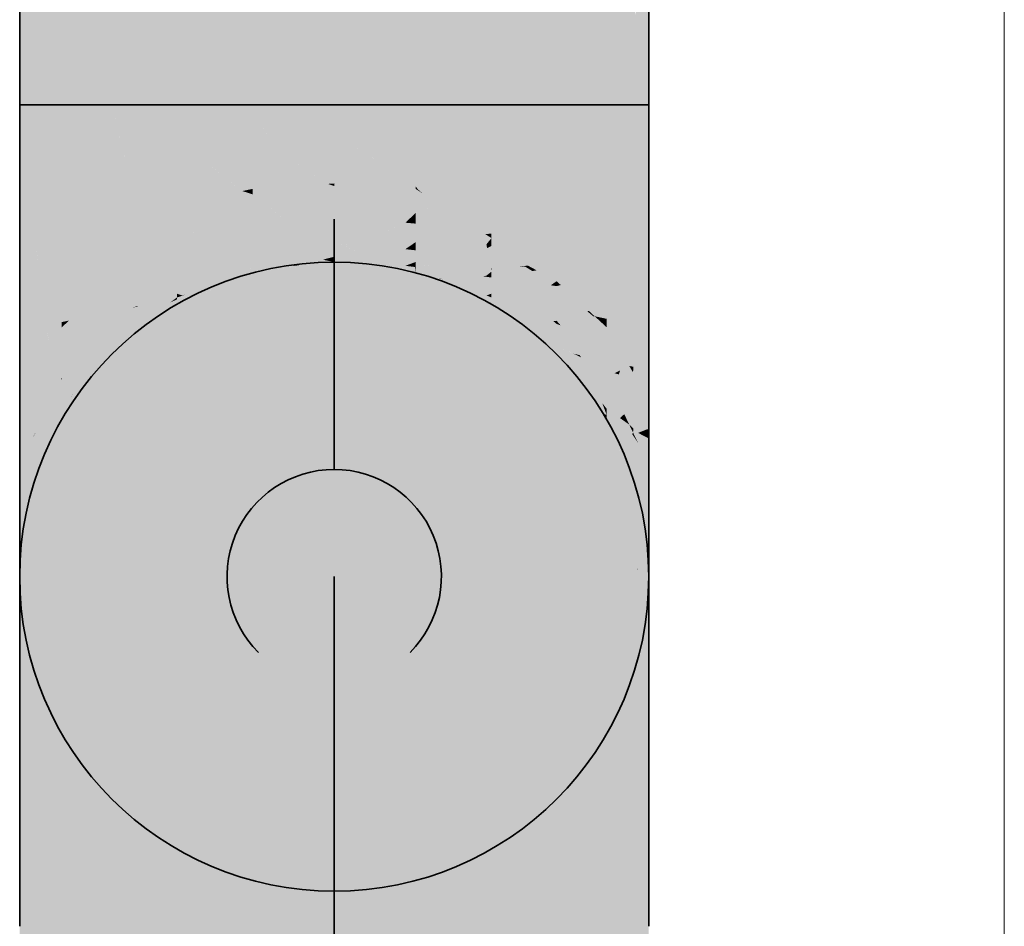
# Model space of a CAD drawing. Extents: x -459 to 541, y -543 to 550.
# Tile 463 of 577: x 169.19 to 171.94, y 325.91 to 328.44. Entities that reach past the tile are written whole.
import ezdxf
from ezdxf.lldxf.tags import DXFTag

# ---------------------------------------------------------------- set-up
doc = ezdxf.new("R2010")
doc.units = 0
doc.layers.get('0').update_dxf_attribs({"lineweight": 35})
doc.layers.add('0-Shading', color=7, linetype='Continuous', lineweight=35)
doc.layers.add('5_UG-NEU', color=7, linetype='Continuous', lineweight=25)
doc.layers.add('H_Ruecklauf', color=5, linetype='Continuous', lineweight=35, true_color=0x0000ff)
tags = doc.linetypes.add('VERDECKT2_S2', pattern=[0.0027, 0.002, -0.0007]).pattern_tags.tags
tags[6:7] = [DXFTag(74, 4), DXFTag(75, 0), DXFTag(340, '0'), DXFTag(46, 1.0), DXFTag(50, 0.0), DXFTag(44, 0.0), DXFTag(45, 0.0)]
tags[4:5] = [DXFTag(74, 4), DXFTag(75, 0), DXFTag(340, '0'), DXFTag(46, 1.0), DXFTag(50, 0.0), DXFTag(44, 0.0), DXFTag(45, 0.0)]

# ---------------------------------------------------------------- blocks, each defined once
blk = doc.blocks.new('Shading-A07ALAKV1N', base_point=(152.5692, 260.2956))
at = {"layer": '0-Shading', "color": 174, "true_color": 0x000090}
for points in [[(170.9492, 328.2052), (170.9492, 333.056), (170.9374, 328.2052), (170.94, 333.0466)], [(170.9374, 328.2052), (170.94, 333.0466), (170.9193, 328.4309), (170.9193, 333.0255)], [(169.2192, 328.371), (169.2146, 333.0006), (169.1893, 328.2052), (169.1893, 333.0255)], [(169.2146, 333.0006), (169.2192, 328.371), (169.2192, 332.996)], [(170.9193, 328.4309), (170.9193, 328.2052), (170.9374, 328.2052)], [(169.2192, 328.371), (169.1893, 328.2052), (169.206, 328.2052)], [(169.206, 328.2052), (169.2192, 328.2052), (169.2192, 328.371)], [(169.1893, 328.2052), (169.1893, 328.0323), (169.206, 328.2052)], [(169.1893, 328.0323), (169.1893, 327.8636), (169.2192, 328.2052), (169.2192, 327.9225)], [(169.1893, 328.0323), (169.2192, 328.2052), (169.206, 328.2052)], [(170.9193, 328.2052), (170.9492, 328.0833), (170.9374, 328.2052)], [(170.9193, 328.2052), (170.9193, 327.9225), (170.9492, 328.0833), (170.9492, 327.8636)], [(170.9492, 328.0833), (170.9492, 328.2052), (170.9374, 328.2052)], [(170.0692, 327.7802), (169.8903, 327.7574), (169.9738, 327.7555), (169.9436, 327.7553)], [(170.0374, 327.772), (169.9692, 327.7543), (170.0692, 327.7652), (169.9824, 327.7538)], [(170.0692, 327.7802), (170.0374, 327.772), (170.0692, 327.7728)], [(170.0374, 327.772), (170.0692, 327.7652), (170.0692, 327.7728)], [(170.2023, 327.7477), (170.202, 327.7633), (170.0692, 327.7728), (170.0692, 327.7802)], [(170.2023, 327.7477), (170.0692, 327.7728), (170.1309, 327.7571)], [(170.0692, 327.7728), (170.0692, 327.7652), (170.1309, 327.7571)], [(169.8415, 327.7352), (169.8415, 327.671), (170.0692, 327.7652), (170.0692, 327.6929)], [(169.8903, 327.7574), (169.8415, 327.7513), (169.8433, 327.7355), (169.8415, 327.7356)], [(169.8903, 327.7574), (169.8433, 327.7355), (169.9824, 327.7538)], [(169.9436, 327.7553), (169.9692, 327.7543), (169.9738, 327.7555)], [(170.0692, 327.7652), (170.297, 327.6613), (170.297, 327.7352)], [(170.0692, 327.7652), (170.0692, 327.6929), (170.297, 327.6613), (170.1364, 327.6817)], [(170.2952, 327.7515), (170.202, 327.7633), (170.2592, 327.75)], [(170.202, 327.7633), (170.2023, 327.7477), (170.2592, 327.75)], [(170.2952, 327.7515), (170.2023, 327.7477), (170.297, 327.7356), (170.2952, 327.7355)], [(170.2952, 327.7515), (170.297, 327.7356), (170.297, 327.7513)], [(169.8415, 327.7356), (169.8415, 327.7352), (169.8433, 327.7355)], [(170.2952, 327.7355), (170.297, 327.7352), (170.297, 327.7356)], [(169.8415, 327.671), (169.8415, 327.6613), (170.0692, 327.6929), (170.0692, 327.6902)], [(170.0692, 327.6929), (170.0692, 327.6902), (170.1364, 327.6817)], [(169.1893, 325.5652), (169.2192, 325.5652), (169.1893, 325.9069), (169.2192, 325.9658)], [(170.9193, 325.5652), (170.9492, 325.5652), (170.9193, 325.9658), (170.9492, 325.9069)]]:
    blk.add_solid(points, dxfattribs=at)
at = {"layer": '0-Shading', "color": 174, "true_color": 0x0000b0}
for points in [[(170.9129, 328.4561), (170.9193, 328.4309), (170.8313, 332.996), (170.9193, 333.0255)], [(169.2192, 332.996), (169.2192, 328.371), (169.3071, 332.9696), (169.3071, 328.7236)], [(170.9129, 328.4561), (170.8313, 328.7774), (170.9193, 328.2052), (170.8313, 328.2052)], [(169.2192, 328.371), (169.2192, 328.2052), (169.3071, 328.7236), (169.3071, 328.2052)], [(170.9193, 328.4309), (170.9129, 328.4561), (170.9193, 328.2052)], [(169.2192, 328.2052), (169.2263, 327.9269), (169.3071, 328.2052), (169.3071, 327.9774)], [(169.224, 328.0187), (169.2192, 328.2052), (169.2192, 327.9225)], [(170.8313, 327.9774), (170.9193, 327.9225), (170.8313, 328.2052), (170.9193, 328.2052)], [(169.2263, 327.9269), (169.224, 328.0187), (169.2192, 327.9225)], [(169.2192, 325.5652), (169.3071, 325.5652), (169.2192, 325.9658), (169.3071, 326.0208)], [(170.8313, 325.5652), (170.9193, 325.5652), (170.8313, 326.0208), (170.9193, 325.9658)]]:
    blk.add_solid(points, dxfattribs=at)
at = {"layer": '0-Shading', "color": 5, "true_color": 0x0000fd}
for points in [[(170.297, 328.2052), (170.1551, 329.4595), (170.0692, 328.6941), (170.0692, 329.4751)], [(170.1551, 329.4595), (170.297, 328.2052), (170.297, 328.7745)], [(169.8917, 329.4304), (169.8415, 329.4177), (170.0692, 328.2052), (169.8415, 328.2052)], [(169.8917, 329.4304), (170.0692, 328.2052), (170.0692, 328.6941)], [(170.297, 328.2052), (170.0692, 328.6941), (170.0692, 328.2052)]]:
    blk.add_solid(points, dxfattribs=at)
at = {"layer": '0-Shading', "color": 5, "true_color": 0x0000f5}
for points in [[(170.5092, 328.2052), (170.452, 329.3335), (170.297, 328.7745), (170.297, 329.4338)], [(169.6293, 329.2654), (169.6293, 328.2052), (169.8415, 329.4177), (169.8415, 328.2052)], [(170.452, 329.3335), (170.5092, 328.2052), (170.5092, 328.9471)], [(170.5092, 328.2052), (170.297, 328.7745), (170.297, 328.2052)]]:
    blk.add_solid(points, dxfattribs=at)
at = {"layer": '0-Shading', "color": 172, "true_color": 0x0000e4}
for points in [[(170.6915, 329.0726), (170.5092, 329.2965), (170.6915, 328.2052), (170.5092, 328.9471)], [(169.447, 329.0287), (169.447, 328.2052), (169.6293, 329.2654), (169.6293, 328.2052)], [(170.5092, 328.9471), (170.5092, 328.2052), (170.6915, 328.2052)], [(169.6293, 328.2052), (169.447, 328.2052), (169.5637, 328.0478), (169.4751, 328.0908)], [(169.4756, 328.0886), (169.447, 328.2052), (169.447, 328.0246)], [(169.6293, 328.2052), (169.5637, 328.0478), (169.6293, 328.0608)], [(170.5092, 328.0608), (170.6915, 328.0246), (170.5092, 328.2052), (170.6915, 328.2052)], [(169.4893, 328.033), (169.4756, 328.0886), (169.447, 328.0246)], [(169.4751, 328.0908), (169.4893, 328.033), (169.5637, 328.0478)], [(169.447, 325.5652), (169.6293, 325.5652), (169.447, 326.0679), (169.6293, 326.1041)], [(170.5092, 325.5652), (170.6915, 325.5652), (170.5092, 326.1041), (170.6915, 326.0679)]]:
    blk.add_solid(points, dxfattribs=at)
at = {"layer": '0-Shading', "color": 172, "true_color": 0x0000cd}
for points in [[(170.7409, 328.9683), (170.6915, 329.0726), (170.8313, 328.2052), (170.6915, 328.2052)], [(169.3071, 328.7236), (169.3071, 328.2052), (169.447, 329.0287), (169.447, 328.2052)], [(170.8313, 328.7774), (170.7409, 328.9683), (170.8313, 328.2052)]]:
    blk.add_solid(points, dxfattribs=at)
at = {"layer": '0-Shading', "color": 172, "true_color": 0x0000cc}
for points in [[(169.3071, 328.2052), (169.3331, 327.9862), (169.447, 328.2052), (169.447, 328.0246)], [(169.3071, 328.2052), (169.3071, 327.9774), (169.3331, 327.9862)], [(170.6915, 328.0246), (170.8313, 327.9774), (170.6915, 328.2052), (170.8313, 328.2052)], [(169.9345, 327.8816), (169.8415, 327.8729), (169.9441, 327.8775), (169.9173, 327.8568)], [(169.9173, 327.8568), (170.0692, 327.8244), (169.9441, 327.8775)], [(169.9345, 327.8816), (170.0076, 327.8505), (170.0692, 327.8941)], [(170.0076, 327.8505), (170.0692, 327.8244), (170.0692, 327.8941)], [(170.1419, 327.8159), (170.0692, 327.8941), (170.0692, 327.8242)], [(170.1419, 327.8159), (170.1757, 327.8571), (170.0692, 327.8941), (170.1146, 327.8899)], [(170.1757, 327.8571), (170.1964, 327.8823), (170.1146, 327.8899)], [(170.239, 327.8617), (170.1964, 327.8823), (170.2007, 327.8436), (170.1757, 327.8571)], [(170.2684, 327.8755), (170.1964, 327.8823), (170.239, 327.8617)], [(169.9173, 327.8568), (169.8415, 327.8729), (169.8415, 327.7982)], [(170.0692, 327.8244), (169.9173, 327.8568), (170.0692, 327.8242), (169.8415, 327.7982)], [(170.2684, 327.8755), (170.1419, 327.8159), (170.297, 327.8211), (170.2684, 327.8015)], [(170.1757, 327.8571), (170.1419, 327.8159), (170.2007, 327.8436)], [(170.2684, 327.8755), (170.297, 327.8211), (170.297, 327.8729)], [(170.2684, 327.8015), (170.297, 327.7982), (170.297, 327.8211)], [(169.8415, 327.0996), (170.0692, 327.1208), (169.8415, 327.4445), (170.0692, 327.4705)], [(170.0692, 327.1208), (170.297, 327.0996), (170.0692, 327.4705), (170.297, 327.4445)], [(169.3071, 325.5652), (169.447, 325.5652), (169.3071, 326.0208), (169.447, 326.0679)], [(170.6915, 325.5652), (170.8313, 325.5652), (170.6915, 326.0679), (170.8313, 326.0208)]]:
    blk.add_solid(points, dxfattribs=at)
at = {"layer": '0-Shading', "color": 5, "true_color": 0x0000f4}
for points in [[(169.7682, 328.2052), (169.6293, 328.2052), (169.8415, 328.0836), (169.681, 328.0664)], [(169.6642, 328.1115), (169.6293, 328.2052), (169.6293, 328.0608)], [(169.7682, 328.2052), (169.8415, 328.0836), (169.8415, 328.1385)], [(169.8415, 328.2052), (169.7682, 328.2052), (169.8415, 328.1385)], [(170.297, 328.0836), (170.5092, 328.0608), (170.297, 328.2052), (170.5092, 328.2052)], [(169.681, 328.0664), (169.6642, 328.1115), (169.6293, 328.0608)], [(169.8973, 328.0855), (169.8415, 328.0836), (169.9296, 328.0642), (169.8415, 327.9702)], [(169.8973, 328.0855), (169.9959, 328.0205), (170.0692, 328.0913)], [(169.9959, 328.0205), (170.0512, 327.984), (170.0692, 328.0913), (170.0692, 327.9852)], [(170.1469, 328.0525), (170.1272, 328.0894), (170.0692, 327.9852), (170.0692, 328.0913)], [(170.297, 328.0836), (170.1272, 328.0894), (170.2317, 328.0205)], [(170.1626, 328.066), (170.1272, 328.0894), (170.1469, 328.0525)], [(170.297, 328.0836), (170.2317, 328.0205), (170.297, 327.9774)], [(169.8415, 327.9702), (170.0512, 327.984), (169.9296, 328.0642)], [(170.1871, 327.9774), (170.1469, 328.0525), (170.0692, 327.9852)], [(170.2317, 328.0205), (170.1626, 328.066), (170.1871, 327.9774), (170.1469, 328.0525)], [(170.2317, 328.0205), (170.1871, 327.9774), (170.297, 327.9774), (170.297, 327.9702)], [(169.8415, 326.1269), (170.0692, 326.1346), (169.8415, 326.6502), (170.0692, 326.6652)], [(170.0692, 326.1346), (170.297, 326.1269), (170.0692, 326.6652), (170.297, 326.6502)], [(169.6293, 325.5652), (169.8415, 325.5652), (169.6293, 326.1041), (169.8415, 326.1269)], [(170.297, 325.5652), (170.5092, 325.5652), (170.297, 326.1269), (170.5092, 326.1041)]]:
    blk.add_solid(points, dxfattribs=at)
at = {"layer": '0-Shading', "color": 5, "true_color": 0x0000fc}
for points in [[(169.8415, 328.2052), (169.8973, 328.0855), (170.0692, 328.2052), (170.0692, 328.0913)], [(169.8812, 328.12), (169.8415, 328.2052), (169.8415, 328.1385)], [(170.0692, 328.2052), (170.1272, 328.0894), (170.297, 328.2052), (170.297, 328.0836)], [(170.0692, 328.2052), (170.0692, 328.0913), (170.1272, 328.0894)], [(169.8973, 328.0855), (169.8812, 328.12), (169.8415, 328.0836), (169.8415, 328.1385)], [(169.8415, 325.5652), (170.0692, 325.5652), (169.8415, 326.1269), (170.0692, 326.1346)], [(170.0692, 325.5652), (170.297, 325.5652), (170.0692, 326.1346), (170.297, 326.1269)]]:
    blk.add_solid(points, dxfattribs=at)
at = {"layer": '0-Shading', "color": 5, "true_color": 0x0000ec}
for points in [[(169.681, 328.0664), (169.7661, 328.0001), (169.8415, 328.0836)], [(169.7661, 328.0001), (169.8122, 327.9641), (169.8415, 328.0836), (169.8415, 327.9702)], [(170.5092, 328.0608), (170.297, 328.0836), (170.3031, 327.969), (170.297, 327.9774)], [(169.681, 328.0664), (169.6293, 328.0608), (169.7682, 327.955), (169.6293, 328.0096)], [(169.681, 328.0664), (169.7682, 327.955), (169.8122, 327.9641)], [(170.5092, 328.0608), (170.3031, 327.969), (170.4095, 327.9469)], [(170.5092, 328.0608), (170.4571, 328.0013), (170.5092, 327.9619)], [(169.6743, 327.9919), (169.6293, 328.0096), (169.6293, 327.9263)], [(169.7682, 327.955), (169.6743, 327.9919), (169.6293, 327.9263)], [(170.4571, 328.0013), (170.4095, 327.9469), (170.5092, 327.9619), (170.5092, 327.9263)], [(170.297, 327.9774), (170.297, 327.9702), (170.3031, 327.969)], [(169.6293, 326.1041), (169.8415, 326.1269), (169.6293, 326.6063), (169.8415, 326.6502)], [(170.297, 326.1269), (170.5092, 326.1041), (170.297, 326.6502), (170.5092, 326.6063)]]:
    blk.add_solid(points, dxfattribs=at)
at = {"layer": '0-Shading', "color": 172, "true_color": 0x0000dd}
for points in [[(169.4893, 328.033), (169.6293, 328.0096), (169.5637, 328.0478)], [(169.6293, 328.0096), (169.6293, 328.0608), (169.5637, 328.0478)], [(170.6915, 328.0246), (170.5092, 328.0608), (170.537, 327.9156), (170.5092, 327.9619)], [(169.4893, 328.033), (169.447, 328.0246), (169.5225, 327.8853), (169.447, 327.9035)], [(169.4893, 328.033), (169.5934, 327.9125), (169.6293, 328.0096), (169.6293, 327.9263)], [(169.4893, 328.033), (169.5225, 327.8853), (169.5934, 327.9125)], [(170.6915, 328.0246), (170.537, 327.9156), (170.6107, 327.8874)], [(170.6915, 328.0246), (170.655, 327.9627), (170.6915, 327.9267)], [(169.8415, 327.9546), (169.8122, 327.9641), (169.8415, 327.9168), (169.7682, 327.955)], [(169.8415, 327.9702), (169.8122, 327.9641), (169.8415, 327.9546)], [(170.297, 327.9027), (170.3546, 327.9254), (170.297, 327.9702), (170.3168, 327.9574)], [(170.3031, 327.969), (170.297, 327.9702), (170.3168, 327.9574)], [(170.3618, 327.9282), (170.4095, 327.9469), (170.3168, 327.9574), (170.3031, 327.969)], [(170.5092, 327.9619), (170.5092, 327.9263), (170.537, 327.9156)], [(170.655, 327.9627), (170.6107, 327.8874), (170.6915, 327.9267), (170.6915, 327.8564)], [(169.7682, 327.955), (169.6293, 327.9263), (169.8415, 327.9168), (169.8415, 327.8729)], [(170.3546, 327.9254), (170.3618, 327.9282), (170.3168, 327.9574)], [(170.4229, 327.9442), (170.4095, 327.9469), (170.3771, 327.9182), (170.3618, 327.9282)], [(170.4473, 327.8727), (170.5092, 327.9263), (170.3771, 327.9182), (170.4229, 327.9442)], [(169.6293, 327.9263), (169.6293, 327.8964), (169.8415, 327.8729), (169.6943, 327.8298)], [(170.3618, 327.9282), (170.297, 327.8729), (170.3771, 327.9182)], [(170.297, 327.8729), (170.3618, 327.9282), (170.297, 327.9027)], [(170.297, 327.8729), (170.4204, 327.8494), (170.3771, 327.9182), (170.4473, 327.8727)], [(170.4473, 327.8727), (170.4923, 327.8434), (170.5092, 327.9263), (170.5092, 327.8452)], [(169.4657, 327.899), (169.447, 327.9035), (169.447, 327.8564)], [(169.5225, 327.8853), (169.4657, 327.899), (169.447, 327.8564)], [(169.685, 327.8393), (169.6293, 327.8964), (169.6293, 327.8452)], [(170.4204, 327.8494), (170.297, 327.8729), (170.4095, 327.8399)], [(170.4095, 327.8399), (170.4229, 327.836), (170.4204, 327.8494), (170.4662, 327.8406)], [(170.4473, 327.8727), (170.4204, 327.8494), (170.4923, 327.8434), (170.4662, 327.8406)], [(169.6943, 327.8298), (169.685, 327.8393), (169.6293, 327.8107), (169.6293, 327.8452)], [(170.4229, 327.836), (170.4951, 327.8149), (170.4662, 327.8406), (170.5092, 327.8324)], [(170.4662, 327.8406), (170.5092, 327.8324), (170.4923, 327.8434)], [(170.4923, 327.8434), (170.5092, 327.8324), (170.5092, 327.8452)], [(170.4951, 327.8149), (170.5092, 327.8107), (170.5092, 327.8324)], [(169.6293, 326.6063), (169.8415, 326.6502), (169.6293, 327.0375), (169.8415, 327.0996)], [(170.297, 326.6502), (170.5092, 326.6063), (170.297, 327.0996), (170.5092, 327.0375)], [(169.447, 326.0679), (169.6293, 326.1041), (169.447, 326.5363), (169.6293, 326.6063)], [(170.5092, 326.1041), (170.6915, 326.0679), (170.5092, 326.6063), (170.6915, 326.5363)]]:
    blk.add_solid(points, dxfattribs=at)
at = {"layer": '0-Shading', "color": 172, "true_color": 0x0000c7}
for points in [[(169.3331, 327.9862), (169.3448, 327.9576), (169.447, 328.0246), (169.447, 327.9035)], [(170.8313, 327.9774), (170.6915, 328.0246), (170.7323, 327.8298), (170.6915, 327.9267)], [(169.3331, 327.9862), (169.3071, 327.9774), (169.3476, 327.9507), (169.3071, 327.7652)], [(170.8313, 327.9774), (170.7323, 327.8298), (170.7814, 327.7978)], [(170.7814, 327.7978), (170.8313, 327.7652), (170.8313, 327.9774)], [(169.3071, 327.7652), (169.3988, 327.825), (169.3476, 327.9507)], [(169.3448, 327.9576), (169.3988, 327.825), (169.447, 327.9035), (169.447, 327.8564)], [(170.6915, 327.9267), (170.6915, 327.8564), (170.7323, 327.8298)], [(169.6943, 327.8298), (169.7619, 327.7971), (169.8415, 327.8729)], [(169.7619, 327.7971), (169.7946, 327.7814), (169.8415, 327.8729), (169.8415, 327.7982)], [(170.4095, 327.8399), (170.297, 327.8729), (170.297, 327.8211)], [(169.6943, 327.8298), (169.6293, 327.8107), (169.7128, 327.8209), (169.6293, 327.7221)], [(170.297, 327.7982), (170.4229, 327.836), (170.297, 327.8211), (170.4095, 327.8399)], [(170.297, 327.7982), (170.4951, 327.8149), (170.4229, 327.836)], [(169.6293, 327.7221), (169.7946, 327.7814), (169.7128, 327.8209)], [(170.4951, 327.8149), (170.297, 327.7982), (170.3971, 327.7623)], [(170.497, 327.8042), (170.4951, 327.8149), (170.4095, 327.7578), (170.3971, 327.7623)], [(170.4229, 327.753), (170.5074, 327.7487), (170.4095, 327.7578), (170.497, 327.8042)], [(170.5092, 327.8107), (170.4951, 327.8149), (170.497, 327.8042)], [(170.5092, 327.7486), (170.5092, 327.8107), (170.5074, 327.7487), (170.497, 327.8042)], [(170.5092, 327.7387), (170.5074, 327.7487), (170.4951, 327.7272), (170.4229, 327.753)], [(170.5074, 327.7487), (170.5092, 327.7387), (170.5092, 327.7486)], [(170.4951, 327.7272), (170.5092, 327.7221), (170.5092, 327.7387)], [(169.6293, 327.0375), (169.8415, 327.0996), (169.6293, 327.3684), (169.8415, 327.4445)], [(170.297, 327.0996), (170.5092, 327.0375), (170.297, 327.4445), (170.5092, 327.3684)], [(169.3071, 326.0208), (169.447, 326.0679), (169.3071, 326.4452), (169.447, 326.5363)], [(170.6915, 326.0679), (170.8313, 326.0208), (170.6915, 326.5363), (170.8313, 326.4452)]]:
    blk.add_solid(points, dxfattribs=at)
at = {"layer": '0-Shading', "color": 174, "true_color": 0x0000ac}
for points in [[(169.2263, 327.9269), (169.2454, 327.6961), (169.3071, 327.9774)], [(169.2454, 327.6961), (169.2458, 327.6912), (169.3071, 327.9774), (169.3071, 327.7652)], [(170.8605, 327.9593), (170.8313, 327.9774), (170.9053, 327.6759), (170.8313, 327.7652)], [(170.9193, 327.9225), (170.8605, 327.9593), (170.9123, 327.7984)], [(170.8605, 327.9593), (170.9053, 327.6759), (170.9123, 327.7984)], [(169.2286, 327.8424), (169.2263, 327.9269), (169.2192, 327.6591), (169.2192, 327.9225)], [(169.2304, 327.8774), (169.2263, 327.9269), (169.2286, 327.8424)], [(170.9053, 327.6759), (170.9193, 327.6591), (170.9193, 327.9225)], [(169.2404, 327.7561), (169.2304, 327.8774), (169.2332, 327.6759), (169.2286, 327.8424)], [(169.2332, 327.6759), (169.2286, 327.8424), (169.2192, 327.6591)], [(169.8415, 327.7769), (169.8415, 327.7982), (169.7946, 327.7814)], [(170.3971, 327.7623), (170.297, 327.7982), (170.3758, 327.7602), (170.297, 327.7656)], [(169.6293, 327.7221), (169.8415, 327.7769), (169.7946, 327.7814)], [(169.8415, 327.7769), (169.6293, 327.7221), (169.6434, 327.672), (169.6293, 327.6768)], [(169.8415, 327.7769), (169.6434, 327.672), (169.8415, 327.7513)], [(169.2332, 327.6759), (169.2458, 327.6912), (169.2404, 327.7561)], [(170.297, 327.7656), (170.297, 327.7522), (170.3758, 327.7602)], [(170.4229, 327.753), (170.3971, 327.7623), (170.3033, 327.7513), (170.297, 327.7522)], [(170.485, 327.7255), (170.297, 327.7522), (170.3971, 327.7112), (170.297, 327.7513)], [(170.4951, 327.7272), (170.4229, 327.753), (170.485, 327.7255), (170.3033, 327.7513)], [(170.5092, 327.6768), (170.5092, 327.7221), (170.3971, 327.7112), (170.485, 327.7255)], [(170.485, 327.7255), (170.5092, 327.7221), (170.4951, 327.7272)], [(170.5092, 327.6768), (170.3971, 327.7112), (170.4951, 327.672)], [(169.6293, 327.6768), (169.6293, 327.6663), (169.6434, 327.672)], [(169.6293, 327.3684), (169.8415, 327.4445), (169.6293, 327.5764), (169.8415, 327.6613)], [(170.297, 327.6613), (170.297, 327.6412), (170.5092, 327.5764), (170.5092, 327.5233)], [(170.5092, 327.6663), (170.5092, 327.6768), (170.4951, 327.672)], [(170.297, 327.6412), (170.297, 327.4445), (170.5092, 327.5233), (170.5092, 327.3684)], [(169.2192, 325.9658), (169.3071, 326.0208), (169.2192, 326.3391), (169.3071, 326.4452)], [(170.8313, 326.0208), (170.9193, 325.9658), (170.8313, 326.4452), (170.9193, 326.3391)]]:
    blk.add_solid(points, dxfattribs=at)
at = {"layer": '0-Shading', "color": 172, "true_color": 0x0000e3}
for points in [[(170.0512, 327.984), (169.8415, 327.9702), (170.0692, 327.9782), (170.0692, 327.8941)], [(169.8415, 327.9702), (169.8415, 327.9546), (170.0692, 327.8941), (169.9345, 327.8816)], [(170.0692, 327.9852), (170.0512, 327.984), (170.0692, 327.9782)], [(170.1871, 327.9774), (170.0692, 327.9852), (170.1409, 327.9593)], [(170.1409, 327.9593), (170.0692, 327.9852), (170.1102, 327.9472), (170.0692, 327.9782)], [(170.0692, 327.9782), (170.0692, 327.8941), (170.1964, 327.8823)], [(170.297, 327.9702), (170.1871, 327.9774), (170.2386, 327.9239), (170.1409, 327.9593)], [(170.297, 327.9027), (170.297, 327.9702), (170.2386, 327.9239)], [(169.9204, 327.8926), (169.8415, 327.9546), (169.8415, 327.9168)], [(170.1102, 327.9472), (170.1911, 327.8863), (170.1409, 327.9593), (170.2386, 327.9239)], [(169.9345, 327.8816), (169.9204, 327.8926), (169.8415, 327.8729), (169.8415, 327.9168)], [(170.1911, 327.8863), (170.1964, 327.8823), (170.2386, 327.9239), (170.297, 327.9027)], [(170.297, 327.9027), (170.1964, 327.8823), (170.2684, 327.8755)], [(170.2684, 327.8755), (170.297, 327.8729), (170.297, 327.9027)], [(169.8415, 326.6502), (170.0692, 326.6652), (169.8415, 327.0996), (170.0692, 327.1208)], [(170.0692, 326.6652), (170.297, 326.6502), (170.0692, 327.1208), (170.297, 327.0996)]]:
    blk.add_solid(points, dxfattribs=at)
at = {"layer": '0-Shading', "color": 174, "true_color": 0x00008f}
for points in [[(169.1893, 327.5452), (169.2192, 327.6591), (169.1893, 327.8636), (169.2192, 327.9225)], [(170.9193, 327.9225), (170.9492, 327.5971), (170.9268, 327.9077)], [(170.9193, 327.9225), (170.9193, 327.6591), (170.9492, 327.5971), (170.9492, 327.5452)], [(170.9492, 327.5971), (170.9492, 327.8636), (170.9268, 327.9077)], [(169.1893, 325.9069), (169.2192, 325.9658), (169.1893, 326.2252), (169.2192, 326.3391)], [(170.9193, 325.9658), (170.9492, 325.9069), (170.9193, 326.3391), (170.9492, 326.2252)]]:
    blk.add_solid(points, dxfattribs=at)
at = {"layer": '0-Shading', "color": 172, "true_color": 0x0000d0}
for points in [[(169.6293, 327.8964), (169.5934, 327.9125), (169.6293, 327.8452), (169.5225, 327.8853)], [(169.6293, 327.9263), (169.5934, 327.9125), (169.6293, 327.8964)], [(170.537, 327.9156), (170.5092, 327.9263), (170.5791, 327.8702), (170.5092, 327.8324)], [(170.6107, 327.8874), (170.537, 327.9156), (170.5791, 327.8702)], [(169.5225, 327.8853), (169.447, 327.8564), (169.6293, 327.8452), (169.6293, 327.8107)], [(170.5092, 327.8324), (170.6915, 327.8564), (170.6107, 327.8874)], [(169.447, 327.8564), (169.447, 327.7757), (169.6293, 327.8107), (169.4732, 327.726)], [(170.6915, 327.8564), (170.5092, 327.8324), (170.6107, 327.7557), (170.5092, 327.8107)], [(170.6915, 327.7523), (170.6915, 327.8564), (170.616, 327.7528), (170.6107, 327.7557)], [(169.447, 327.7757), (169.447, 327.7118), (169.4732, 327.726)], [(170.6915, 327.7118), (170.6915, 327.7523), (170.616, 327.7528)], [(169.447, 326.5363), (169.6293, 326.6063), (169.447, 326.9386), (169.6293, 327.0375)], [(170.5092, 326.6063), (170.6915, 326.5363), (170.5092, 327.0375), (170.6915, 326.9386)]]:
    blk.add_solid(points, dxfattribs=at)
at = {"layer": '0-Shading', "color": 172, "true_color": 0x0000bd}
for points in [[(169.447, 327.7757), (169.447, 327.8564), (169.3988, 327.825)], [(170.7152, 327.7545), (170.7323, 327.8298), (170.6915, 327.7523), (170.6915, 327.8564)], [(169.3071, 327.7652), (169.447, 327.7757), (169.3988, 327.825)], [(170.7652, 327.7777), (170.7323, 327.8298), (170.7489, 327.7576), (170.7152, 327.7545)], [(170.7814, 327.7978), (170.7323, 327.8298), (170.7652, 327.7777)], [(169.4732, 327.726), (169.53, 327.6752), (169.6293, 327.8107)], [(169.53, 327.6752), (169.5423, 327.6643), (169.6293, 327.8107), (169.6293, 327.7221)], [(170.5863, 327.7516), (170.601, 327.7541), (170.5092, 327.7486), (170.5092, 327.8107)], [(170.6107, 327.7557), (170.5092, 327.8107), (170.601, 327.7541)], [(170.7979, 327.787), (170.7814, 327.7978), (170.739, 327.7454)], [(169.447, 327.7757), (169.3071, 327.7652), (169.3276, 327.6018), (169.3071, 327.5973)], [(169.447, 327.7757), (169.3276, 327.6018), (169.447, 327.7118)], [(170.8313, 327.7652), (170.7979, 327.787), (170.7031, 327.7011), (170.739, 327.7454)], [(170.5092, 327.7387), (170.5863, 327.7516), (170.5092, 327.7486)], [(170.5092, 327.7221), (170.5863, 327.7516), (170.5092, 327.7387)], [(170.6127, 327.7385), (170.5863, 327.7516), (170.5092, 327.7221)], [(170.6039, 327.7523), (170.601, 327.7541), (170.5863, 327.7516)], [(170.6039, 327.7523), (170.5863, 327.7516), (170.6235, 327.7402), (170.6127, 327.7385)], [(170.616, 327.7528), (170.6107, 327.7557), (170.6039, 327.7523), (170.601, 327.7541)], [(170.616, 327.7528), (170.6039, 327.7523), (170.6356, 327.7422), (170.6235, 327.7402)], [(170.6127, 327.7385), (170.6812, 327.7046), (170.6235, 327.7402)], [(170.6235, 327.7402), (170.6812, 327.7046), (170.6356, 327.7422), (170.6915, 327.7118)], [(170.7031, 327.7011), (170.7152, 327.7545), (170.6915, 327.7118), (170.6915, 327.7523)], [(170.8313, 327.7652), (170.7031, 327.7011), (170.7814, 327.629)], [(170.7152, 327.7545), (170.7031, 327.7011), (170.7489, 327.7576)], [(170.8313, 327.7652), (170.7814, 327.629), (170.8313, 327.6065), (170.7979, 327.6138)], [(169.4732, 327.726), (169.447, 327.7118), (169.5029, 327.6381), (169.447, 327.6212)], [(169.4732, 327.726), (169.5029, 327.6381), (169.5423, 327.6643)], [(170.6812, 327.7046), (170.6127, 327.7385), (170.6752, 327.7003), (170.5092, 327.7221)], [(170.6752, 327.7003), (170.5092, 327.7221), (170.6107, 327.6547)], [(170.6812, 327.7046), (170.6915, 327.6982), (170.6915, 327.7118)], [(170.6329, 327.6399), (170.6915, 327.6982), (170.6107, 327.6547), (170.6752, 327.7003)], [(170.6915, 327.6982), (170.6329, 327.6399), (170.6915, 327.6212), (170.6356, 327.6381)], [(170.6752, 327.7003), (170.6915, 327.6982), (170.6812, 327.7046)], [(169.447, 327.6212), (169.447, 327.601), (169.5029, 327.6381)], [(170.6356, 327.6381), (170.6915, 327.601), (170.6915, 327.6212)], [(169.3071, 327.5973), (169.3071, 327.583), (169.3276, 327.6018)], [(170.7979, 327.6138), (170.8313, 327.583), (170.8313, 327.6065)], [(169.447, 326.9386), (169.6293, 327.0375), (169.447, 327.2473), (169.6293, 327.3684)], [(170.5092, 327.0375), (170.6915, 326.9386), (170.5092, 327.3684), (170.6915, 327.2473)], [(169.3071, 326.4452), (169.447, 326.5363), (169.3071, 326.8097), (169.447, 326.9386)], [(170.6915, 326.5363), (170.8313, 326.4452), (170.6915, 326.9386), (170.8313, 326.8097)]]:
    blk.add_solid(points, dxfattribs=at)
at = {"layer": '0-Shading', "color": 174, "true_color": 0x0000af}
for points in [[(169.8415, 327.7982), (170.0692, 327.7802), (170.0692, 327.8242)], [(170.1419, 327.8159), (170.0692, 327.8242), (170.1127, 327.8104)], [(170.07, 327.8239), (170.0692, 327.8242), (170.202, 327.7633), (170.0692, 327.7802)], [(170.1127, 327.8104), (170.07, 327.8239), (170.1033, 327.8087)], [(169.8415, 327.7982), (169.8415, 327.7769), (170.0692, 327.7802), (169.8903, 327.7574)], [(170.1033, 327.8087), (170.1905, 327.7827), (170.1127, 327.8104), (170.1962, 327.7841)], [(170.1905, 327.7827), (170.1033, 327.8087), (170.1704, 327.7778)], [(170.2684, 327.8015), (170.1419, 327.8159), (170.1962, 327.7841), (170.1127, 327.8104)], [(170.1962, 327.7841), (170.297, 327.7982), (170.2684, 327.8015)], [(170.1962, 327.7841), (170.2776, 327.7584), (170.297, 327.7982), (170.297, 327.7656)], [(169.8415, 327.7769), (169.8415, 327.7513), (169.8903, 327.7574)], [(170.1704, 327.7778), (170.2752, 327.7574), (170.1905, 327.7827)], [(170.1704, 327.7778), (170.202, 327.7633), (170.2752, 327.7574), (170.2684, 327.7549)], [(170.1962, 327.7841), (170.1905, 327.7827), (170.2776, 327.7584), (170.2752, 327.7574)], [(170.2684, 327.7549), (170.2952, 327.7515), (170.2752, 327.7574)], [(170.2752, 327.7574), (170.2952, 327.7515), (170.2776, 327.7584), (170.297, 327.7522)], [(170.2776, 327.7584), (170.297, 327.7522), (170.297, 327.7656)], [(170.2952, 327.7515), (170.297, 327.7513), (170.297, 327.7522)], [(169.3276, 327.6018), (169.4019, 327.6139), (169.447, 327.7118)], [(169.4019, 327.6139), (169.447, 327.6212), (169.447, 327.7118)], [(170.6915, 327.7118), (170.6915, 327.6982), (170.7031, 327.7011)], [(169.8415, 327.4445), (170.0692, 327.4705), (169.8415, 327.6613), (170.0692, 327.6902)], [(170.0692, 327.6902), (170.297, 327.6412), (170.1364, 327.6817)], [(170.0692, 327.6902), (170.0692, 327.4705), (170.297, 327.6412), (170.297, 327.4445)], [(170.7031, 327.7011), (170.6915, 327.6982), (170.7814, 327.629), (170.7778, 327.6271)], [(170.7489, 327.6119), (170.7778, 327.6271), (170.6915, 327.6212), (170.6915, 327.6982)], [(170.297, 327.6412), (170.297, 327.6613), (170.1364, 327.6817)], [(170.7814, 327.629), (170.7778, 327.6271), (170.7979, 327.6138), (170.7944, 327.6134)], [(169.447, 327.6212), (169.3477, 327.5941), (169.447, 327.601), (169.3071, 327.4431)], [(169.3276, 327.6018), (169.3071, 327.583), (169.3508, 327.6056), (169.3477, 327.5941)], [(169.3477, 327.5941), (169.447, 327.6212), (169.3508, 327.6056)], [(170.7031, 327.5878), (170.7489, 327.6119), (170.6915, 327.601), (170.6915, 327.6212)], [(170.739, 327.6067), (170.7031, 327.5878), (170.8313, 327.583), (170.7855, 327.5065)], [(170.7778, 327.6271), (170.739, 327.6067), (170.7944, 327.6134)], [(170.739, 327.6067), (170.8313, 327.583), (170.7944, 327.6134)], [(170.7944, 327.6134), (170.8313, 327.583), (170.7979, 327.6138)], [(169.3477, 327.5941), (169.3071, 327.583), (169.3071, 327.4431)], [(170.7855, 327.5065), (170.7031, 327.5878), (170.7814, 327.4995)], [(170.7855, 327.5065), (170.8313, 327.4612), (170.8313, 327.583)], [(170.7979, 327.4809), (170.8313, 327.4612), (170.7814, 327.4995), (170.7855, 327.5065)], [(170.8313, 327.4431), (170.8313, 327.4612), (170.7979, 327.4809)], [(169.3071, 326.8097), (169.447, 326.9386), (169.3071, 327.0894), (169.447, 327.2473)], [(170.6915, 326.9386), (170.8313, 326.8097), (170.6915, 327.2473), (170.8313, 327.0894)]]:
    blk.add_solid(points, dxfattribs=at)
at = {"layer": '0-Shading', "color": 174, "true_color": 0x0000a6}
for points in [[(169.2458, 327.6912), (169.2617, 327.5964), (169.3071, 327.7652), (169.3071, 327.5973)], [(170.8313, 327.7652), (170.8313, 327.583), (170.9053, 327.6759), (170.8807, 327.4987)], [(169.5423, 327.6643), (169.5586, 327.6614), (169.6293, 327.7221), (169.6293, 327.6768)], [(170.6107, 327.6547), (170.5092, 327.7221), (170.5092, 327.6768)], [(169.2192, 327.4329), (169.2499, 327.6258), (169.2332, 327.6759), (169.2458, 327.6912)], [(169.2524, 327.6517), (169.2458, 327.6912), (169.2499, 327.6258)], [(169.2192, 327.4329), (169.2332, 327.6759), (169.2192, 327.6591)], [(169.5423, 327.6643), (169.5029, 327.6381), (169.5858, 327.6566)], [(169.5858, 327.6566), (169.5194, 327.6418), (169.6103, 327.6523), (169.5183, 327.6401)], [(169.5586, 327.6614), (169.6103, 327.6523), (169.6293, 327.6768), (169.6293, 327.6663)], [(170.6329, 327.6399), (170.6107, 327.6547), (170.5092, 327.6663), (170.5092, 327.6768)], [(170.6329, 327.6399), (170.5092, 327.6663), (170.5626, 327.6268)], [(170.9193, 327.6591), (170.9053, 327.6759), (170.8947, 327.4748), (170.8807, 327.4987)], [(170.9193, 327.6591), (170.8947, 327.4748), (170.9064, 327.4722)], [(170.9053, 327.4567), (170.9193, 327.4329), (170.9193, 327.6591)], [(169.2664, 327.5681), (169.2524, 327.6517), (169.2578, 327.4987), (169.2499, 327.6258)], [(169.6103, 327.6523), (169.5183, 327.6401), (169.447, 327.5312)], [(169.5183, 327.6401), (169.5029, 327.6381), (169.447, 327.5312), (169.447, 327.601)], [(169.5194, 327.6418), (169.5029, 327.6381), (169.5183, 327.6401)], [(170.6823, 327.5999), (170.6329, 327.6399), (170.6107, 327.5912), (170.5626, 327.6268)], [(170.6915, 327.601), (170.6329, 327.6399), (170.6823, 327.5999)], [(169.2499, 327.6258), (169.2192, 327.4329), (169.2332, 327.4567)], [(169.2578, 327.4987), (169.2499, 327.6258), (169.2332, 327.4567)], [(169.2617, 327.5964), (169.2736, 327.5256), (169.3071, 327.5973), (169.3071, 327.583)], [(169.447, 327.2473), (169.6293, 327.3684), (169.447, 327.4413), (169.6293, 327.5764)], [(170.5092, 327.5764), (170.5092, 327.5233), (170.6915, 327.4413), (170.6915, 327.353)], [(170.6915, 327.5924), (170.6823, 327.5999), (170.6329, 327.5747), (170.6107, 327.5912)], [(170.6329, 327.5747), (170.6915, 327.5312), (170.6915, 327.5924)], [(170.6915, 327.601), (170.6823, 327.5999), (170.6915, 327.5924)], [(169.2578, 327.4987), (169.2736, 327.5256), (169.2664, 327.5681)], [(170.5092, 327.5233), (170.5092, 327.3684), (170.6915, 327.353), (170.6915, 327.2473)], [(170.8947, 327.4748), (170.9053, 327.4567), (170.9064, 327.4722)], [(169.2192, 326.3391), (169.3071, 326.4452), (169.2192, 326.6596), (169.3071, 326.8097)], [(170.8313, 326.4452), (170.9193, 326.3391), (170.8313, 326.8097), (170.9193, 326.6596)]]:
    blk.add_solid(points, dxfattribs=at)
at = {"layer": '0-Shading', "color": 174, "true_color": 0x00008e}
for points in [[(169.7676, 327.7112), (169.8415, 327.7513), (169.6539, 327.6743), (169.6434, 327.672)], [(169.8415, 327.7356), (169.8415, 327.7513), (169.7889, 327.7227)], [(170.3758, 327.7164), (170.3971, 327.7112), (170.3624, 327.7205), (170.297, 327.7513)], [(170.3624, 327.7205), (170.297, 327.7513), (170.297, 327.7401)], [(170.297, 327.7356), (170.3658, 327.7188), (170.297, 327.7401), (170.3624, 327.7205)], [(169.6293, 327.6473), (169.6293, 327.5905), (169.8415, 327.7352), (169.8415, 327.671)], [(169.8415, 327.7352), (169.7676, 327.7112), (169.7156, 327.6831)], [(169.8415, 327.7352), (169.8415, 327.7356), (169.7676, 327.7112), (169.7889, 327.7227)], [(170.297, 327.7352), (170.3658, 327.7188), (170.297, 327.7356)], [(170.4076, 327.6914), (170.297, 327.7352), (170.3971, 327.6938)], [(170.297, 327.7352), (170.4076, 327.6914), (170.3658, 327.7188), (170.4384, 327.6846)], [(170.297, 327.6613), (170.5092, 327.5764), (170.297, 327.7352), (170.5092, 327.6473)], [(170.3658, 327.7188), (170.3758, 327.7164), (170.3624, 327.7205)], [(170.4951, 327.672), (170.3971, 327.7112), (170.4384, 327.6846), (170.3658, 327.7188)], [(169.6717, 327.6649), (169.723, 327.6897), (169.6293, 327.6663), (169.6539, 327.6743)], [(169.723, 327.6897), (169.7676, 327.7112), (169.6539, 327.6743)], [(169.7156, 327.6831), (169.7311, 327.6915), (169.6717, 327.6649), (169.723, 327.6897)], [(169.7311, 327.6915), (169.7676, 327.7112), (169.723, 327.6897)], [(170.497, 327.6524), (170.5092, 327.6512), (170.3971, 327.6938), (170.4076, 327.6914)], [(170.4076, 327.6914), (170.5092, 327.6512), (170.4384, 327.6846)], [(170.5092, 327.6512), (170.5092, 327.6663), (170.4384, 327.6846), (170.4951, 327.672)], [(169.6434, 327.672), (169.6293, 327.6663), (169.6539, 327.6743)], [(169.6293, 327.5905), (169.6293, 327.5764), (169.8415, 327.671), (169.8415, 327.6613)], [(169.6717, 327.6649), (169.6293, 327.6663), (169.6293, 327.6608)], [(169.6293, 327.6608), (169.6293, 327.6473), (169.6717, 327.6649)], [(170.497, 327.6524), (170.5092, 327.6473), (170.5092, 327.6512)]]:
    blk.add_solid(points, dxfattribs=at)
at = {"layer": '0-Shading', "color": 174, "true_color": 0x00008c}
for points in [[(169.1893, 327.2719), (169.2192, 327.4329), (169.1893, 327.5452), (169.2192, 327.6591)], [(169.447, 327.5312), (169.447, 327.5075), (169.6293, 327.6608), (169.6293, 327.6473)], [(169.447, 327.5312), (169.6293, 327.6608), (169.6103, 327.6523)], [(169.6103, 327.6523), (169.6174, 327.6555), (169.6293, 327.6663)], [(169.6174, 327.6555), (169.6293, 327.6608), (169.6293, 327.6663)], [(170.5092, 327.6663), (170.5092, 327.6512), (170.5626, 327.6268)], [(170.9193, 327.6591), (170.9492, 327.297), (170.9492, 327.5452)], [(170.9193, 327.6591), (170.9193, 327.4329), (170.9492, 327.297), (170.9445, 327.2973)], [(169.447, 327.5075), (169.447, 327.4571), (169.6293, 327.6473), (169.6293, 327.5905)], [(170.6107, 327.5912), (170.5626, 327.6268), (170.5136, 327.6483), (170.5092, 327.6512)], [(170.6094, 327.5853), (170.5092, 327.6512), (170.5626, 327.6064), (170.5092, 327.6473)], [(170.5092, 327.5764), (170.6915, 327.4413), (170.5092, 327.6473), (170.6915, 327.5075)], [(170.6329, 327.5747), (170.6107, 327.5912), (170.6094, 327.5853), (170.5136, 327.6483)], [(170.6915, 327.5312), (170.6094, 327.5853), (170.6915, 327.5075), (170.5626, 327.6064)], [(169.447, 327.4571), (169.447, 327.4413), (169.6293, 327.5905), (169.6293, 327.5764)], [(170.6094, 327.5853), (170.6915, 327.5312), (170.6329, 327.5747)], [(170.9445, 327.2973), (170.9492, 327.2719), (170.9492, 327.297)], [(169.1893, 326.2252), (169.2192, 326.3391), (169.1893, 326.4986), (169.2192, 326.6596)], [(170.9193, 326.3391), (170.9492, 326.2252), (170.9193, 326.6596), (170.9492, 326.4986)]]:
    blk.add_solid(points, dxfattribs=at)
at = {"layer": '0-Shading', "color": 174, "true_color": 0x00009d}
for points in [[(169.2736, 327.5256), (169.2858, 327.4912), (169.3071, 327.583)], [(169.2858, 327.4912), (169.3047, 327.438), (169.3071, 327.583), (169.3071, 327.4431)], [(169.447, 327.601), (169.3071, 327.4431), (169.3927, 327.497)], [(169.447, 327.601), (169.3927, 327.497), (169.447, 327.5312)], [(170.6993, 327.5893), (170.6915, 327.601), (170.6915, 327.5924)], [(170.7031, 327.5878), (170.6915, 327.601), (170.6993, 327.5893)], [(170.6915, 327.5924), (170.7558, 327.5051), (170.6993, 327.5893)], [(170.6915, 327.5924), (170.6915, 327.5312), (170.7558, 327.5051), (170.739, 327.5088)], [(170.7814, 327.4995), (170.7031, 327.5878), (170.7558, 327.5051), (170.6993, 327.5893)], [(170.869, 327.4619), (170.8807, 327.4987), (170.8313, 327.4612), (170.8313, 327.583)], [(169.302, 327.4457), (169.2736, 327.5256), (169.2543, 327.4695), (169.2578, 327.4987)], [(169.447, 327.5312), (169.3927, 327.497), (169.3406, 327.3974)], [(170.7974, 327.4261), (170.6915, 327.5312), (170.7814, 327.4181)], [(170.7599, 327.4988), (170.6915, 327.5312), (170.8059, 327.4304), (170.7974, 327.4261)], [(169.2332, 327.2884), (169.2578, 327.4987), (169.2192, 327.2593), (169.2332, 327.4567)], [(169.3927, 327.497), (169.3071, 327.4431), (169.3342, 327.3893), (169.3071, 327.4367)], [(169.3927, 327.497), (169.3342, 327.3893), (169.3406, 327.3974)], [(170.739, 327.5088), (170.7599, 327.4988), (170.7558, 327.5051)], [(170.7599, 327.4988), (170.7979, 327.4809), (170.7558, 327.5051), (170.7814, 327.4995)], [(170.7599, 327.4988), (170.8059, 327.4304), (170.7979, 327.4809), (170.8313, 327.4431)], [(170.8947, 327.4748), (170.8807, 327.4987), (170.869, 327.4619)], [(169.3047, 327.438), (169.302, 327.4457), (169.2332, 327.2884), (169.2543, 327.4695)], [(170.9053, 327.4567), (170.8947, 327.4748), (170.8503, 327.4035), (170.869, 327.4619)], [(169.2332, 327.4567), (169.2192, 327.4329), (169.2192, 327.2593)], [(169.3071, 327.0894), (169.447, 327.2473), (169.3071, 327.2653), (169.447, 327.4413)], [(169.3071, 327.4367), (169.3071, 327.3552), (169.3342, 327.3893)], [(170.6915, 327.4413), (170.6915, 327.353), (170.8313, 327.2653), (170.8313, 327.1418)], [(170.8059, 327.4304), (170.8313, 327.3924), (170.8313, 327.4431)], [(170.869, 327.4619), (170.8313, 327.4612), (170.8539, 327.4544)], [(170.8313, 327.4612), (170.8313, 327.4431), (170.8655, 327.4509), (170.8503, 327.4035)], [(170.9053, 327.4567), (170.8503, 327.4035), (170.8807, 327.3399)], [(170.8655, 327.4509), (170.869, 327.4619), (170.8539, 327.4544)], [(170.9128, 327.3659), (170.9053, 327.4567), (170.8947, 327.3106), (170.8807, 327.3399)], [(170.9193, 327.4329), (170.9053, 327.4567), (170.9128, 327.3659)], [(170.8194, 327.3703), (170.8313, 327.3924), (170.7814, 327.4181), (170.7974, 327.4261)], [(170.7974, 327.4261), (170.8313, 327.3924), (170.8059, 327.4304)], [(170.9193, 327.4329), (170.9128, 327.3659), (170.9193, 327.2874)], [(170.8194, 327.3703), (170.8313, 327.3552), (170.8313, 327.3924)], [(170.9128, 327.3659), (170.8947, 327.3106), (170.9064, 327.2995)], [(170.9193, 327.2874), (170.9128, 327.3659), (170.9064, 327.2995)], [(170.6915, 327.353), (170.6915, 327.2473), (170.8313, 327.1418), (170.8313, 327.0894)], [(170.9064, 327.2995), (170.8947, 327.3106), (170.9053, 327.2884)], [(170.9193, 327.2874), (170.9064, 327.2995), (170.9193, 327.2593), (170.9053, 327.2884)], [(169.2192, 326.6596), (169.3071, 326.8097), (169.2192, 326.9056), (169.3071, 327.0894)], [(170.8313, 327.0894), (170.9193, 326.9032), (170.9171, 326.9101)], [(170.8313, 327.0894), (170.8313, 326.8097), (170.9193, 326.9032), (170.9193, 326.6596)], [(170.9193, 326.9032), (170.9193, 326.9056), (170.9171, 326.9101)]]:
    blk.add_solid(points, dxfattribs=at)
at = {"layer": '0-Shading', "color": 176, "true_color": 0x000089}
for points in [[(169.3349, 327.3895), (169.447, 327.5312), (169.3406, 327.3974)], [(169.3349, 327.3895), (169.363, 327.398), (169.447, 327.5312), (169.447, 327.5075)], [(170.7814, 327.4181), (170.6915, 327.5312), (170.7031, 327.4923), (170.6915, 327.5075)], [(169.3071, 327.3252), (169.3071, 327.2798), (169.447, 327.5075), (169.447, 327.4571)], [(170.6915, 327.4413), (170.8313, 327.2653), (170.6915, 327.5075), (170.8313, 327.3252)], [(170.8194, 327.3703), (170.7814, 327.4181), (170.7898, 327.3794), (170.7031, 327.4923)], [(169.3071, 327.2798), (169.3071, 327.2653), (169.447, 327.4571), (169.447, 327.4413)], [(169.1893, 327.0621), (169.2192, 327.2593), (169.1893, 327.2719), (169.2192, 327.4329)], [(170.9193, 327.4329), (170.9193, 327.2874), (170.9445, 327.2973)], [(169.3071, 327.3552), (169.3071, 327.3252), (169.3342, 327.3893), (169.363, 327.398)], [(169.3342, 327.3893), (169.3349, 327.3895), (169.3406, 327.3974)], [(170.8194, 327.3703), (170.7898, 327.3794), (170.8313, 327.3379), (170.8194, 327.3408)], [(170.8194, 327.3703), (170.8313, 327.3379), (170.8313, 327.3552)], [(170.8194, 327.3408), (170.8313, 327.3252), (170.8313, 327.3379)], [(170.9193, 327.2874), (170.9492, 327.2719), (170.9445, 327.2973)], [(170.9492, 327.2719), (170.9193, 327.2874), (170.9352, 327.1543), (170.9193, 327.2593)], [(170.9492, 327.2719), (170.9352, 327.1543), (170.9492, 327.141)], [(170.9352, 327.1543), (170.9492, 327.0621), (170.9492, 327.141)], [(169.1893, 326.4986), (169.2192, 326.6596), (169.1893, 326.7084), (169.2192, 326.9056)], [(170.9193, 326.9056), (170.9193, 326.9032), (170.9492, 326.7084), (170.9492, 326.6124)], [(170.9193, 326.9032), (170.9193, 326.6596), (170.9492, 326.6124), (170.9492, 326.4986)]]:
    blk.add_solid(points, dxfattribs=at)
at = {"layer": '0-Shading', "color": 174, "true_color": 0x000092}
for points in [[(169.3071, 327.4367), (169.233, 327.2871), (169.3071, 327.3552), (169.2192, 327.1502)], [(169.3047, 327.438), (169.2332, 327.2884), (169.3071, 327.4367), (169.233, 327.2871)], [(169.3071, 327.4367), (169.3071, 327.4431), (169.3047, 327.438)], [(170.8313, 327.4431), (170.8313, 327.3924), (170.8503, 327.4035)], [(170.8503, 327.4035), (170.8313, 327.3924), (170.8807, 327.3399), (170.8717, 327.3313)], [(170.869, 327.3287), (170.8717, 327.3313), (170.8313, 327.3552), (170.8313, 327.3924)], [(170.8503, 327.311), (170.869, 327.3287), (170.8313, 327.3552)], [(170.8503, 327.311), (170.8807, 327.2401), (170.869, 327.3287), (170.8893, 327.2568)], [(170.8772, 327.3229), (170.8717, 327.3313), (170.869, 327.3287)], [(170.869, 327.3287), (170.8893, 327.2568), (170.8772, 327.3229), (170.903, 327.2839)], [(170.8807, 327.3399), (170.8717, 327.3313), (170.8947, 327.3106), (170.8772, 327.3229)], [(170.8947, 327.3106), (170.8772, 327.3229), (170.9053, 327.2884), (170.903, 327.2839)], [(169.2332, 327.2884), (169.2192, 327.2593), (169.233, 327.2871)], [(169.233, 327.2871), (169.2192, 327.2593), (169.2192, 327.1502)], [(170.903, 327.2839), (170.8893, 327.2568), (170.9193, 327.2593), (170.9072, 327.193)], [(170.903, 327.2839), (170.9193, 327.2593), (170.9053, 327.2884)], [(169.2192, 326.9056), (169.3071, 327.0894), (169.2192, 327.0602), (169.3071, 327.2653)], [(170.8313, 327.2653), (170.9193, 326.9056), (170.9193, 327.0602)], [(170.8313, 327.2653), (170.8313, 327.1418), (170.9193, 326.9056), (170.9171, 326.9101)], [(170.8893, 327.2568), (170.8807, 327.2401), (170.9072, 327.193), (170.9053, 327.1827)], [(170.9072, 327.193), (170.9193, 327.1502), (170.9193, 327.2593)], [(170.9053, 327.1827), (170.9193, 327.1502), (170.9072, 327.193)], [(170.8313, 327.1418), (170.8313, 327.0894), (170.9171, 326.9101)]]:
    blk.add_solid(points, dxfattribs=at)
at = {"layer": '0-Shading', "color": 176, "true_color": 0x000085}
for points in [[(169.2192, 327.1502), (169.2192, 327.113), (169.3071, 327.3552), (169.2438, 327.1722)], [(169.2438, 327.1722), (169.3071, 327.3252), (169.3071, 327.3552)], [(170.8313, 327.3552), (170.8313, 327.3379), (170.8503, 327.311)], [(170.8503, 327.311), (170.8313, 327.3379), (170.8807, 327.2401), (170.8717, 327.2517)], [(170.8717, 327.2517), (170.8313, 327.3379), (170.8503, 327.2795), (170.8313, 327.3252)], [(169.2192, 327.113), (169.2192, 327.0706), (169.3071, 327.3252), (169.3071, 327.2798)], [(170.8313, 327.2653), (170.9193, 327.0602), (170.8313, 327.3252), (170.9193, 327.113)], [(169.2192, 327.0706), (169.2192, 327.0602), (169.3071, 327.2798), (169.3071, 327.2653)], [(170.9193, 327.1502), (170.8717, 327.2517), (170.9193, 327.113), (170.8503, 327.2795)], [(169.1893, 326.9302), (169.2192, 327.1502), (169.1893, 327.0621), (169.2192, 327.2593)], [(170.8717, 327.2517), (170.9193, 327.1502), (170.8807, 327.2401)], [(170.9193, 327.2593), (170.9193, 327.1502), (170.9352, 327.1543)], [(170.9193, 327.1502), (170.9492, 326.9302), (170.9352, 327.1543), (170.9492, 327.0621)], [(169.1893, 326.7084), (169.2192, 326.9056), (169.1893, 326.8402), (169.2192, 327.0602)], [(170.9193, 326.9056), (170.9492, 326.7084), (170.9193, 327.0602), (170.9492, 326.8402)]]:
    blk.add_solid(points, dxfattribs=at)
at = {"layer": '0-Shading', "color": 176, "true_color": 0x000081}
for points in [[(169.1893, 326.8852), (169.2192, 327.113), (169.1893, 326.9302), (169.2192, 327.1502)], [(170.9193, 327.113), (170.9492, 326.8852), (170.9193, 327.1502), (170.9492, 326.9302)], [(169.1893, 326.8852), (169.1893, 326.8439), (169.2192, 327.113), (169.2192, 327.0706)], [(170.9193, 327.0602), (170.9492, 326.8402), (170.9193, 327.113), (170.9492, 326.8852)], [(169.1893, 326.8439), (169.1893, 326.8402), (169.2192, 327.0706), (169.2192, 327.0602)]]:
    blk.add_solid(points, dxfattribs=at)
blk = doc.blocks.new('Referenz-A07ALAR41N', base_point=(-170.8075, 0))
at = {"layer": '5_UG-NEU', "color": 0, "linetype": 'VERDECKT2_S2', "lineweight": 13, "ltscale": 0.13}
blk.add_line((171.9441, 348.9193), (171.9441, 259.0546), dxfattribs=at)
blk = doc.blocks.new('Rohr - 1703-A07ALBYG1N', base_point=(-100.3714, 263.3486))
at = {"color": 0, "linetype": 'ByBlock', "lineweight": -2, "ltscale": 0.35}
for p, q in [((170.0692, 327.8852), (170.0692, 327.1852)), ((170.0692, 326.8852), (170.0692, 269.6951))]:
    blk.add_line(p, q, dxfattribs=at)
at = {"color": 0, "lineweight": -2}
blk.add_ellipse((170.0692, 326.8852), major_axis=(0.2121, -0.2121), ratio=1, start_param=0, end_param=4.712389, dxfattribs=at)
blk = doc.blocks.new('Geometrie-A07ALC2E1N', base_point=(-101.2514, 241.343))
at = {"layer": 'H_Ruecklauf', "lineweight": -2}
for p, q in [((169.1892, 358.0493), (169.1892, 328.2052)), ((170.9492, 328.2052), (170.9492, 358.0493)), ((169.1892, 328.2052), (169.7047, 328.2052)), ((169.1892, 328.2052), (170.9492, 328.2052)), ((169.1892, 327.8636), (169.1892, 328.2052)), ((169.7047, 328.2052), (170.4338, 328.2052)), ((170.4338, 328.2052), (170.9492, 328.2052)), ((170.9492, 327.8636), (170.9492, 328.2052)), ((169.1892, 327.5452), (169.1892, 327.8636)), ((170.9492, 327.5452), (170.9492, 327.8636)), ((169.1892, 327.2718), (169.1892, 327.5452)), ((170.9492, 327.2718), (170.9492, 327.5452)), ((169.1892, 327.0621), (169.1892, 327.2718)), ((170.9492, 327.0621), (170.9492, 327.2718)), ((169.1892, 326.9302), (169.1892, 327.0621)), ((170.9492, 326.9302), (170.9492, 327.0621)), ((169.1892, 326.8852), (169.1892, 326.9302)), ((170.9492, 326.8852), (170.9492, 326.9302)), ((169.1892, 326.8402), (169.1892, 326.8852)), ((170.9492, 326.8402), (170.9492, 326.8852)), ((169.1892, 326.7084), (169.1892, 326.8402)), ((170.9492, 326.7084), (170.9492, 326.8402)), ((169.1892, 326.4986), (169.1892, 326.7084)), ((170.9492, 326.4986), (170.9492, 326.7084)), ((169.1892, 326.2252), (169.1892, 326.4986)), ((170.9492, 326.2252), (170.9492, 326.4986)), ((169.1892, 325.9069), (169.1892, 326.2252)), ((170.9492, 325.9069), (170.9492, 326.2252))]:
    blk.add_line(p, q, dxfattribs=at)
blk.add_circle((170.0692, 326.8852), 0.88, dxfattribs=at)
blk.add_circle((170.0692, 326.8852), 0.88, dxfattribs=at)
blk.add_circle((170.0692, 326.8852), 0.88, dxfattribs=at)

msp = doc.modelspace()

# ---------------------------------------------------------------- block references
at = {"color": 251, "lineweight": 25, "ltscale": 0.25, "true_color": 0x585858}
msp.add_blockref('Referenz-A07ALAR41N', (-170.8075, 0), dxfattribs=at)
msp.add_blockref('Shading-A07ALAKV1N', (152.5692, 260.2956))
at = {"linetype": 'Continuous', "ltscale": 0.35}
msp.add_blockref('Geometrie-A07ALC2E1N', (-101.2514, 241.343), dxfattribs=at)
at = {"layer": 'H_Ruecklauf', "ltscale": 0.35}
msp.add_blockref('Rohr - 1703-A07ALBYG1N', (-100.3714, 263.3486), dxfattribs=at)

doc.saveas('drawing.dxf')
